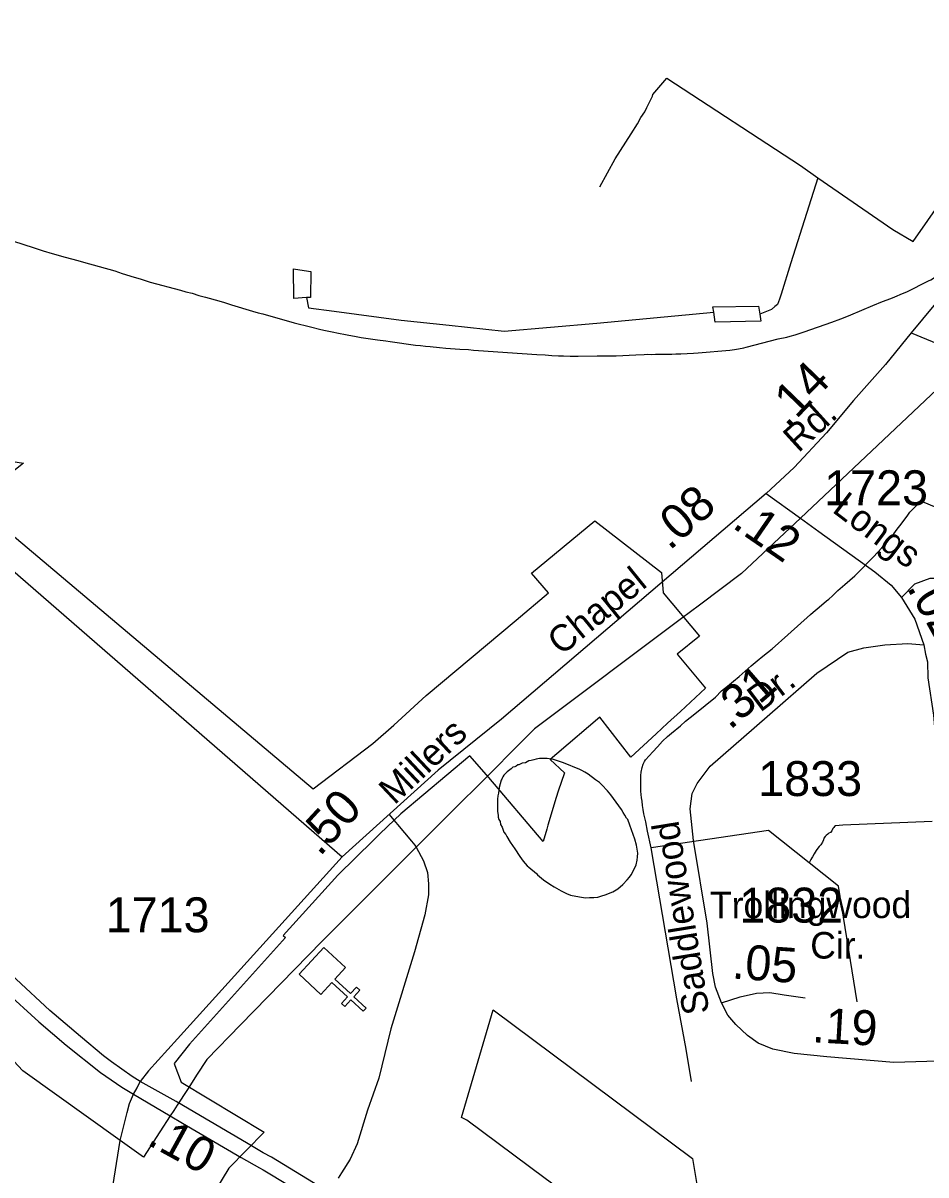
# Model space of a CAD drawing. Extents: x 2206922 to 2357709, y 510027 to 673830.
# Drawn here: x 2322225 to 2325457, y 582565 to 586689 of the extents above; entities that cross this region are included whole.
import ezdxf

# ---------------------------------------------------------------- set-up
doc = ezdxf.new("R2010")
doc.units = 0
for name, color, linetype in [('Exist Boundary Political City Limit New', 7, 'Continuous'), ('Exist Boundary Political Urban Extension UEB', 7, 'Continuous'), ('Exist Cultural Church CELL', 7, 'Continuous'), ('Exist Hydrographic Misc Water Feature', 7, 'Continuous'), ('Exist Road Non-System Type 51', 7, 'Continuous'), ('Exist Road Primary NC Attributed', 7, 'Continuous'), ('Exist Road Primary US Divided Attributed', 7, 'Continuous'), ('Exist Road Primary US Mileage Tenths English Label', 7, 'Continuous'), ('Exist Road Secondary Mileage Hundredths English Label', 7, 'Continuous'), ('Exist Road Secondary Type 51 Attributed', 7, 'Continuous'), ('Exist Road Secondary Type 51 Label', 7, 'Continuous'), ('Exist Road Secondary Type 51 Number Label', 7, 'Continuous'), ('Map Preparation Boundary City Limit Buffer Line', 7, 'Continuous')]:
    doc.layers.add(name, color=color, linetype=linetype)

msp = doc.modelspace()

# ---------------------------------------------------------------- linework, layer by layer
at = {"layer": 'Exist Boundary Political City Limit New'}
for points in [[(2321990.5, 585150.4), (2322227, 585112.8), (2322047.8, 584972.3), (2323264, 583947.1), (2323477.2, 584109.4), (2323552, 584176), (2323668.2, 584281.2), (2323989.8, 584551.6), (2324105.5, 584648.9), (2324044.5, 584719.9), (2324271.2, 584907.1), (2324510.5, 584722.4), (2324516.8, 584649.4), (2324646.2, 584494.4), (2324567, 584429.8), (2324667.8, 584307.8), (2324578, 584224.9), (2324531.8, 584182), (2324491.8, 584144.8), (2324400.8, 584060.6), (2324290.2, 584203.5), (2324136, 584073), (2324112, 584052.8), (2324162.8, 584005.2), (2324140, 583939.2), (2324133, 583916.4), (2324103.8, 583817.4), (2324099.8, 583803.6), (2324086.5, 583758.7), (2323892, 583988.1), (2323824.8, 584066.2), (2323577, 583857.7), (2323530, 583812.1), (2323501.2, 583785.2), (2323490, 583774.3), (2323479.5, 583764.1), (2323351.5, 583638.9), (2323156.5, 583422.2), (2323164.5, 583415.6), (2322820.2, 583033), (2322765.5, 582964.3), (2322768.2, 582956.9), (2322791.2, 582896.9), (2323087.8, 582718.6), (2322961.2, 582590), (2322821.5, 582359)], [(2324673.5, 582308.4), (2324709.2, 582053.6), (2324723, 581957), (2324744, 581807.5), (2324535.8, 581891.1), (2324543.5, 581918.2), (2324427.2, 581964.1), (2324488.8, 582124.9), (2324365, 582177.6), (2324302, 582017.8), (2324046.8, 582140.8), (2324103.2, 582284.9), (2324184, 582486.4), (2324094.5, 582552.9), (2323814, 582761.1), (2323794, 582771.3), (2323907.8, 583155.7), (2324621.2, 582624.2), (2324673.5, 582308.4)]]:
    msp.add_lwpolyline(points, dxfattribs=at)
at = {"layer": 'Exist Boundary Political Urban Extension UEB'}
for p, q in [((2324646.2, 584604.9), (2324582.6, 584557.2)), ((2323812, 583918.3), (2323631.8, 583738.2)), ((2323829.7, 583936.1), (2323812, 583918.3)), ((2323631.8, 583738.2), (2323565.1, 583671.5)), ((2322823.8, 582888), (2322813.1, 582871.5)), ((2322846.1, 582922.4), (2322823.8, 582888)), ((2322813.1, 582871.5), (2322776.3, 582814.6)), ((2322776.3, 582814.6), (2322764.1, 582795.7)), ((2322751.9, 582776.8), (2322715, 582719.9)), ((2322764.1, 582795.7), (2322751.9, 582776.8))]:
    msp.add_line(p, q, dxfattribs=at)
for points in [[(2329076.9, 583924.2), (2328749.3, 584100.5), (2327102.5, 584738.6), (2325517.5, 585397.2), (2325007.6, 584916.5)], [(2325007.6, 584916.5), (2324797, 584718), (2324646.2, 584604.9)], [(2324582.6, 584557.2), (2324055.9, 584162.3), (2323829.7, 583936.1)], [(2323565.1, 583671.5), (2323294.3, 583400.7), (2323002.9, 583102.1)], [(2322572.4, 582688.7), (2322223.8, 582937.6), (2322011.8, 583164.8)], [(2323002.9, 583102.1), (2322882.6, 582978.8), (2322846.1, 582922.4)], [(2322715, 582719.9), (2322656.1, 582628.9), (2322572.4, 582688.7)]]:
    msp.add_lwpolyline(points, dxfattribs=at)
at = {"layer": 'Exist Cultural Church CELL'}
msp.add_lwpolyline([(2323379.5, 583307.7), (2323341.1, 583265.7), (2323397.1, 583214.2), (2323418.8, 583237.7), (2323430.5, 583226.9), (2323408.9, 583203.4), (2323453.1, 583162.7), (2323442.3, 583150.9), (2323398, 583191.6), (2323376.4, 583168), (2323364.6, 583178.8), (2323386.3, 583202.4), (2323330.2, 583253.9), (2323291.1, 583211.6), (2323212.8, 583283.6), (2323301.2, 583379.8)], close=True, dxfattribs=at)
at = {"layer": 'Exist Hydrographic Misc Water Feature'}
for points in [[(2325070.6, 586135.3), (2325338.2, 585950.3), (2325411, 585907.3), (2325936.3, 586658.4), (2325904.1, 586679.8)], [(2324289.2, 586102.9), (2324344.1, 586203.3), (2324401.5, 586292), (2324424.9, 586328.2), (2324436.6, 586350.4), (2324450.3, 586370.6), (2324457.9, 586386.5), (2324470, 586410.6), (2324477.8, 586426.9), (2324479.6, 586432.7), (2324529.5, 586491.3), (2325008.3, 586178.8), (2325070.6, 586135.3)], [(2325070.6, 586135.3), (2324974, 585830.3), (2324939.2, 585717.9), (2324933.2, 585700.2), (2324925.6, 585681.9), (2324915.8, 585674), (2324903.9, 585663.7), (2324862.1, 585647.3)], [(2322190.4, 585908.5), (2322261, 585885), (2322278.8, 585879.5), (2322296.9, 585873.5), (2322329.3, 585863.7), (2322375, 585850.4), (2322421.1, 585839), (2322441.4, 585833.1), (2322553.6, 585802.4), (2322579.6, 585792.8), (2322622.1, 585779.2), (2322644, 585773.4), (2322679.9, 585761.9), (2322788.2, 585733.1), (2322808.1, 585727.2), (2322830, 585721.5), (2322854.2, 585713.8), (2322878.4, 585707.7), (2322926.2, 585694.4), (2322946.5, 585688.5), (2322970.7, 585680.8), (2323046.7, 585657.6), (2323066.6, 585651.8), (2323083, 585648.1), (2323195.4, 585615.4), (2323253.4, 585601.8), (2323291.4, 585592.5), (2323307.4, 585588.4), (2323325.4, 585584.9), (2323359.9, 585577.3), (2323373.6, 585575.2), (2323391.6, 585571.3), (2323411.7, 585567.8), (2323435.7, 585563.8), (2323493.8, 585554.7), (2323523.7, 585551), (2323539.5, 585549), (2323630.1, 585536.2), (2323648, 585534.3), (2323666, 585532.4), (2323682, 585530.8), (2323715.6, 585526.9), (2323738, 585525.3), (2323788, 585521.8), (2323820, 585520.2), (2323837.8, 585518.3), (2323855.9, 585516.4), (2324011.9, 585506.3), (2324064, 585503), (2324093.9, 585501.3), (2324117.7, 585499.3), (2324141.7, 585497.7), (2324160.2, 585497.8), (2324184, 585496.2), (2324211.6, 585496.5), (2324279.9, 585497.2), (2324291.6, 585497.1), (2324302.1, 585497.5), (2324313.8, 585497.4), (2324332.2, 585497.5), (2324348, 585497.9), (2324418.1, 585500.7), (2324447.9, 585502.7), (2324461.4, 585503.2), (2324476, 585503), (2324489.5, 585503.4), (2324509.6, 585503.6), (2324529.5, 585503.8), (2324547.9, 585503.9), (2324561.5, 585504.3), (2324579.7, 585504.4), (2324625.6, 585506.8), (2324641.8, 585508.8), (2324755.4, 585518.1), (2324771.6, 585520.5), (2324785.6, 585522.5), (2324805.5, 585526.8), (2324813.5, 585528.8), (2324928.7, 585558.1), (2324958.6, 585564.6), (2324970.9, 585568.4), (2324988.6, 585572.7), (2325006.6, 585578.9), (2325021, 585583.2), (2325120.2, 585618.1), (2325152, 585630.4), (2325168, 585636.5), (2325187.9, 585644.8), (2325267.5, 585677.5), (2325301.7, 585691.8), (2325331, 585702.4), (2325345.2, 585708.4)], [(2325345.2, 585708.4), (2325372.9, 585720.8), (2325388.6, 585727), (2325466.6, 585765.9), (2325474.4, 585769.6), (2325488.1, 585778.1), (2325503.9, 585786.3), (2325518, 585794.3), (2325530.1, 585800.6), (2325543.9, 585808.6), (2325556, 585814.9), (2325567.4, 585820.9), (2325581.6, 585828.9), (2325591.6, 585833.1), (2325603.7, 585839.4), (2325619.5, 585847.1)], [(2323240.1, 585706), (2323194.2, 585703.2), (2323193.1, 585809.2), (2323215.1, 585805.5), (2323254.9, 585799.9), (2323254, 585705.9), (2323240.1, 585706)], [(2323240.1, 585706), (2323246.5, 585669.8), (2323338.7, 585657.1), (2323578.6, 585625.5), (2323750.7, 585607.3), (2323947.3, 585585.4), (2324278.7, 585615), (2324698.2, 585653.7)], [(2324698.2, 585653.7), (2324693.7, 585673.4), (2324857.8, 585675.5), (2324862.1, 585647.3)], [(2324862.1, 585647.3), (2324866.2, 585621.5), (2324702.3, 585617.7), (2324698.2, 585653.7)], [(2324473.1, 583736.2), (2324460, 583796.1), (2324454.2, 583829.8), (2324447.2, 583857.6), (2324445.4, 583873.8), (2324442.9, 583887.9), (2324440.9, 583903.6), (2324438.6, 583915.7), (2324436.8, 583939.5), (2324436.4, 583945.6), (2324436.4, 583955.4), (2324436.4, 583965.5), (2324436.6, 583971.6), (2324436.2, 583977.7), (2324436.2, 583995.6), (2324437.8, 584007.5), (2324441.7, 584023.5), (2324445.4, 584035.5), (2324449.7, 584045.9), (2324453.2, 584051.8), (2324479.2, 584079.9), (2324496.7, 584098), (2324514.5, 584118.4), (2324532.5, 584134.7), (2324546.5, 584146.8), (2324578.5, 584172.9), (2324595.9, 584189.3), (2324613.5, 584203.2), (2324629.7, 584215.4), (2324703.2, 584276.2), (2324724.7, 584298.5), (2324746.4, 584314.6), (2324768.2, 584332.9), (2324788.5, 584349.3), (2324831.7, 584387.8), (2324853.5, 584406), (2324873.1, 584422.1), (2324906.8, 584448.3), (2324962.5, 584499.1), (2325043.3, 584571.7), (2325053.4, 584579.9), (2325075.1, 584598.2), (2325101, 584620.6), (2325109.2, 584626.7), (2325122.7, 584638.8), (2325142.2, 584657), (2325166.2, 584678.9), (2325202, 584709.6), (2325208, 584715.6), (2325269.1, 584778.2), (2325299, 584810.6), (2325330.6, 584846.8), (2325342.3, 584860.8), (2325354.4, 584876.9), (2325364, 584889.2), (2325372, 584899.3), (2325381.7, 584913.3), (2325389.7, 584923.5), (2325399.7, 584937.4), (2325411, 584949.5), (2325417.1, 584955.8), (2325425.3, 584963.9), (2325440.7, 584977.8), (2325579.3, 584919.3)], [(2324248.1, 583999.5), (2324235.8, 584007.5), (2324225.8, 584013.4), (2324218, 584017), (2324159.8, 584040.4), (2324141.7, 584046.4), (2324123.5, 584052.3), (2324115.7, 584053.9), (2324101.7, 584056.1), (2324097.8, 584055.8), (2324091.9, 584055.9), (2324073.6, 584055.8), (2324061.7, 584053.5), (2324053.8, 584051.5), (2324043.5, 584049.4), (2324035.5, 584047.3), (2324023.4, 584041), (2324012.1, 584039.1), (2324000, 584032.8), (2323995.7, 584033), (2323990, 584028.6), (2323985.9, 584026.8), (2323977.9, 584024.8), (2323972.1, 584018.7), (2323958.2, 584008.3), (2323954.1, 584004.4), (2323950, 584000.2), (2323946.3, 583996.3), (2323942.4, 583990.4), (2323940.4, 583986.2), (2323938.5, 583982), (2323936.5, 583978.3), (2323928.9, 583952.3), (2323926.8, 583932.3), (2323925, 583922), (2323923.1, 583910.2), (2323923.3, 583904.1), (2323923.3, 583896), (2323923.3, 583886.2), (2323923.5, 583872), (2323923.7, 583866.2), (2323924.2, 583860.1), (2323926.2, 583852.1), (2323926, 583846), (2323927.6, 583838.1), (2323932.4, 583830.1), (2323934, 583820.1), (2323940.4, 583810.2), (2323946.3, 583792.3), (2323952.7, 583784.5), (2323957, 583776.5), (2323969.1, 583756.8), (2323985.5, 583732.9), (2324003.7, 583705), (2324015.4, 583689), (2324029.6, 583671.5), (2324036.1, 583667.3), (2324062.4, 583643.8), (2324066.3, 583639.6), (2324088, 583622.2), (2324110.6, 583606.2), (2324126.3, 583596.5), (2324150.7, 583582.7), (2324170.4, 583572.8), (2324185.2, 583567), (2324217, 583561.4), (2324238.9, 583557.7), (2324252.9, 583558), (2324268.6, 583558.1), (2324283, 583560), (2324296.9, 583564.3), (2324308.6, 583568.3), (2324336.7, 583578.6), (2324354.6, 583588.9), (2324372.2, 583604.9), (2324388, 583621.2), (2324396, 583631.3), (2324402.1, 583639.4), (2324411.8, 583657.4), (2324419.6, 583675.7), (2324423.5, 583691.7), (2324425.1, 583703.6), (2324425.3, 583717.4), (2324422.8, 583731.5), (2324420.6, 583745.7), (2324414.4, 583767.3), (2324397.6, 583817.3), (2324389.4, 583837.1), (2324385.7, 583843), (2324379.4, 583853.3), (2324373.4, 583863), (2324367.5, 583872.9), (2324329.1, 583926.5), (2324316.6, 583940.1), (2324296.3, 583962.2), (2324288.3, 583969.9), (2324274.2, 583979.8), (2324248.1, 583999.5)], [(2325039, 583682.2), (2324893.8, 583798.5), (2324473.1, 583736.2)], [(2325479.5, 583830.9), (2325159.8, 583817.3), (2325133.8, 583815.2), (2325129.7, 583812.9), (2325127.8, 583809.2), (2325123.7, 583804.9), (2325120.2, 583796.9), (2325115.9, 583791.1), (2325110, 583788.7), (2325105.9, 583784.9), (2325100.1, 583780.9), (2325096, 583777), (2325092.1, 583770.7), (2325090.3, 583764.9), (2325086.4, 583756.6), (2325080.4, 583746.5), (2325074.7, 583740.5), (2325070.4, 583734.7), (2325064.7, 583726.6), (2325060.8, 583720.3), (2325056.7, 583714.4), (2325050.9, 583704.3), (2325048.9, 583700.2), (2325045, 583694.3), (2325042.9, 583690.1), (2325039, 583682.2)], [(2324617.8, 582900.1), (2324598.4, 583015.7), (2324564.9, 583195.1), (2324473.1, 583736.2)], [(2325210.4, 583184.4), (2325143.8, 583599.5), (2325039, 583682.2)]]:
    msp.add_lwpolyline(points, dxfattribs=at)
at = {"layer": 'Exist Road Non-System Type 51'}
for p, q in [((2322046.2, 584852.3), (2323367.7, 583704.6)), ((2323629.5, 583742.4), (2323631.8, 583738.2))]:
    msp.add_line(p, q, dxfattribs=at)
for points in [[(2323534.3, 583857.2), (2323590.2, 583789.6), (2323615, 583760.4)], [(2323615, 583760.4), (2323627.9, 583745.2), (2323629.5, 583742.4)], [(2323631.8, 583738.2), (2323658.9, 583689.7), (2323672.2, 583647.6), (2323676.7, 583607.7), (2323676.7, 583567.7), (2323663.4, 583496.7), (2323625.7, 583363.6), (2323541.4, 583088.5), (2323498.2, 582912.2), (2323458.3, 582796.8), (2323420.6, 582677), (2323396.2, 582621.6), (2323365.2, 582572.8), (2323353.2, 582553.2)]]:
    msp.add_lwpolyline(points, dxfattribs=at)
at = {"layer": 'Exist Road Primary NC Attributed'}
for points in [[(2322619.9, 582854.2), (2322632.9, 582876.7), (2322644.5, 582899.3)], [(2322269.6, 580821.9), (2322305.3, 581027.6), (2322434.9, 581826.6), (2322439.6, 581856.5), (2322572.4, 582688.7), (2322597.8, 582788.5), (2322597.8, 582788.6), (2322606, 582821), (2322619.9, 582854.2)]]:
    msp.add_lwpolyline(points, dxfattribs=at)
at = {"layer": 'Exist Road Primary US Divided Attributed'}
for points in [[(2320028.8, 586641.6), (2320222.1, 586304.7), (2320302.1, 586177.8), (2320349.9, 586096.4), (2320459.1, 585916.9), (2320582.3, 585714), (2320761, 585414.6), (2320971.2, 585059.5), (2321213.8, 584648.7), (2321289.7, 584524), (2321416.6, 584312.2), (2321517.9, 584140.8), (2321590.5, 584019), (2321677, 583866.4), (2321755.5, 583735.9), (2321832.3, 583616.8), (2321918, 583500.6), (2322020.7, 583370), (2322158.3, 583224.9), (2322281.7, 583113.2), (2322378.9, 583030.2), (2322502.3, 582931.7), (2322578.8, 582878.9), (2322619.9, 582854.2)], [(2322644.5, 582899.3), (2322615.7, 582917.3), (2322541.3, 582970.7), (2322512.8, 582991.8), (2322431, 583061.2), (2322320.7, 583154.2), (2322200.5, 583265.8), (2322067.8, 583406), (2321961.2, 583536.2), (2321878.2, 583650.3), (2321803.8, 583763.2), (2321724.5, 583893.4), (2321637.7, 584041), (2321558.4, 584179.9), (2321467.9, 584333.7), (2321342.7, 584540.8), (2321233.7, 584719.4), (2321018, 585085.2), (2320827.3, 585405), (2320582.3, 585818.6), (2320434.1, 586080.8), (2320358, 586227.7), (2320311.2, 586327.4)], [(2324553.6, 581853.7), (2324498.4, 581878.1), (2324396.8, 581921.5), (2324255.5, 581981), (2324103, 582051.7), (2323994, 582107.5), (2323846.5, 582191.8), (2323705.2, 582274.9), (2323524.2, 582382.8), (2323333.3, 582496.9), (2323286.2, 582524.2), (2323113.9, 582628.4), (2323084.2, 582644.5), (2323024.7, 582680.5), (2322840, 582788.4), (2322773.1, 582828), (2322644.5, 582899.3)], [(2322619.9, 582854.2), (2322751.9, 582776.8), (2322796, 582750.9), (2323005.8, 582627.4), (2323071.5, 582590.3), (2323083.9, 582582.9), (2323265.2, 582474.4), (2323294.4, 582457.1), (2323501.6, 582333.5), (2323679.8, 582227.1), (2323818, 582143.5), (2323967.9, 582056.6), (2324074.5, 582000.8), (2324230.7, 581916.5), (2324368.3, 581859.4), (2324474.9, 581814.8), (2324546.9, 581783.7)]]:
    msp.add_lwpolyline(points, dxfattribs=at)
at = {"layer": 'Exist Road Secondary Type 51 Attributed'}
for points in [[(2326329.4, 586689.1), (2326233.9, 586573.3), (2326156, 586484.6), (2326091.3, 586411.1), (2325942.9, 586227.4), (2325796.4, 586051.5), (2325640.2, 585865.8), (2325485.9, 585678.2), (2325403.9, 585580.5)], [(2325403.9, 585580.5), (2325312.1, 585467.2), (2325198.2, 585337.2), (2325100.6, 585221.8), (2324985.3, 585097.5), (2324885.4, 585004.2)], [(2325403.9, 585580.5), (2327070.9, 584891.5), (2327889.1, 584561.4), (2329051.2, 584078.7), (2329166.4, 584028.3), (2329221.1, 584004.4), (2329309, 583947.7), (2329383.2, 583887.2), (2329447.6, 583830.5), (2329559.9, 583704.4), (2329766.9, 583446.5), (2329852.9, 583325.3), (2329899.8, 583229.5), (2329917.3, 583184.6)], [(2324885.4, 585004.2), (2323937.9, 584196.7), (2323711.5, 584014.7), (2323367.7, 583704.6), (2322777.6, 583052.4), (2322674, 582938), (2322644.5, 582899.3)], [(2324885.4, 585004.2), (2325007.6, 584916.5), (2325074, 584868.8), (2325273.7, 584724.5), (2325332.5, 584676.8), (2325370.2, 584632.4)], [(2325370.2, 584632.4), (2325416.8, 584681.2), (2325472.2, 584701.2), (2325518.8, 584701.2), (2325561, 584687.9), (2325634.2, 584652.3), (2325800.6, 584572.4)], [(2325370.2, 584632.4), (2325416.8, 584554.7), (2325450, 584463.6)], [(2324725.7, 583181.6), (2324703.5, 583237.1), (2324694.6, 583285.9), (2324673.5, 583466.9), (2324624.7, 583762.1), (2324613.6, 583875.3), (2324620.3, 583930.8), (2324638, 583966.4), (2324684.6, 584028.5), (2324888.7, 584206.1), (2325066.2, 584361.5), (2325177.2, 584437), (2325234.8, 584452.5), (2325310.3, 584463.6), (2325392.4, 584468.1), (2325450, 584463.6)], [(2325450, 584463.6), (2325455.6, 584429.2), (2325462.3, 584402.6), (2325464.5, 584344.9), (2325484.4, 584211.7), (2325500, 584025.2), (2325508.8, 583914.2), (2325517.3, 583833.9)], [(2324725.7, 583181.6), (2324791.5, 583202.5), (2324850.3, 583216.4), (2324898.2, 583218.8), (2324949.8, 583210.5), (2325025.2, 583199.4)], [(2325578.7, 582974.8), (2325342.8, 582968.1), (2325102.8, 582988.5), (2324985.3, 582999.6), (2324909.5, 583015.5), (2324856.6, 583037.3), (2324818.9, 583063.9), (2324776.7, 583103.9), (2324748.2, 583136.8), (2324725.7, 583181.6)]]:
    msp.add_lwpolyline(points, dxfattribs=at)
at = {"layer": 'Map Preparation Boundary City Limit Buffer Line'}
for points in [[(2321990.5, 585150.4), (2322227, 585112.8), (2322047.8, 584972.3), (2323264, 583947.1), (2323477.2, 584109.4), (2323552, 584176), (2323668.2, 584281.2), (2323989.8, 584551.6), (2324105.5, 584648.9), (2324044.5, 584719.9), (2324271.2, 584907.1), (2324510.5, 584722.4), (2324516.8, 584649.4), (2324646.2, 584494.4), (2324567, 584429.8), (2324667.8, 584307.8), (2324578, 584224.9), (2324531.8, 584182), (2324491.8, 584144.8), (2324400.8, 584060.6), (2324290.2, 584203.5), (2324136, 584073), (2324112, 584052.8), (2324162.8, 584005.2), (2324140, 583939.2), (2324133, 583916.4), (2324103.8, 583817.4), (2324099.8, 583803.6), (2324086.5, 583758.7), (2323892, 583988.1), (2323824.8, 584066.2), (2323577, 583857.7), (2323530, 583812.1), (2323501.2, 583785.2), (2323490, 583774.3), (2323479.5, 583764.1), (2323351.5, 583638.9), (2323156.5, 583422.2), (2323164.5, 583415.6), (2322820.2, 583033), (2322765.5, 582964.3), (2322768.2, 582956.9), (2322791.2, 582896.9), (2323087.8, 582718.6), (2322961.2, 582590), (2322821.5, 582359)], [(2324673.5, 582308.4), (2324709.2, 582053.6), (2324723, 581957), (2324744, 581807.5), (2324535.8, 581891.1), (2324543.5, 581918.2), (2324427.2, 581964.1), (2324488.8, 582124.9), (2324365, 582177.6), (2324302, 582017.8), (2324046.8, 582140.8), (2324103.2, 582284.9), (2324184, 582486.4), (2324094.5, 582552.9), (2323814, 582761.1), (2323794, 582771.3), (2323907.8, 583155.7), (2324621.2, 582624.2), (2324673.5, 582308.4)]]:
    msp.add_lwpolyline(points, dxfattribs=at)

# ---------------------------------------------------------------- texts
at = {"layer": 'Exist Road Primary US Mileage Tenths English Label'}
msp.add_text('.10', height=125, rotation=331.2496, dxfattribs=at).set_placement((2322664.4, 582676.6))
at = {"layer": 'Exist Road Secondary Mileage Hundredths English Label'}
for s, rotation, p in [('.14', 46.089, (2324960.6, 585235.6)), ('.08', 41.542, (2324539.3, 584798.1)), ('.12', 325.4109, (2324759.8, 584885.1)), ('.02', 299.1351, (2325386.5, 584668.6)), ('.31', 41.0029, (2324755.5, 584155.6)), ('.50', 47.3823, (2323286.9, 583702.3)), ('.05', 355.824, (2324760.6, 583268.7)), ('.19', 356.7519, (2325047.9, 583040.5))]:
    msp.add_text(s, height=125, rotation=rotation, dxfattribs=at).set_placement(p)
at = {"layer": 'Exist Road Secondary Type 51 Label'}
for s, rotation, p in [('Rd.', 42.2226, (2325000.2, 585148.1)), ('Longs', 322.9611, (2325117.5, 584941.1)), ('Chapel', 38.9075, (2324151.2, 584422.2)), ('Dr.', 37.0525, (2324863.8, 584219.1)), ('Millers', 43.3114, (2323554.4, 583887.2)), ('Saddlewood', 99.2202, (2324682.4, 583147.3)), ('Trollingwood', 0.0884, (2324684.3, 583484)), ('Cir.', 359.6837, (2325042.8, 583340.1))]:
    msp.add_text(s, height=95, rotation=rotation, dxfattribs=at).set_placement(p)
at = {"layer": 'Exist Road Secondary Type 51 Number Label'}
for s, p in [('1723', (2325092.7, 584962.8)), ('1833', (2324856.8, 583921.7)), ('1832', (2324788.9, 583468.7)), ('1713', (2322520.7, 583434))]:
    msp.add_text(s, height=125, dxfattribs=at).set_placement(p)

doc.saveas('drawing.dxf')
